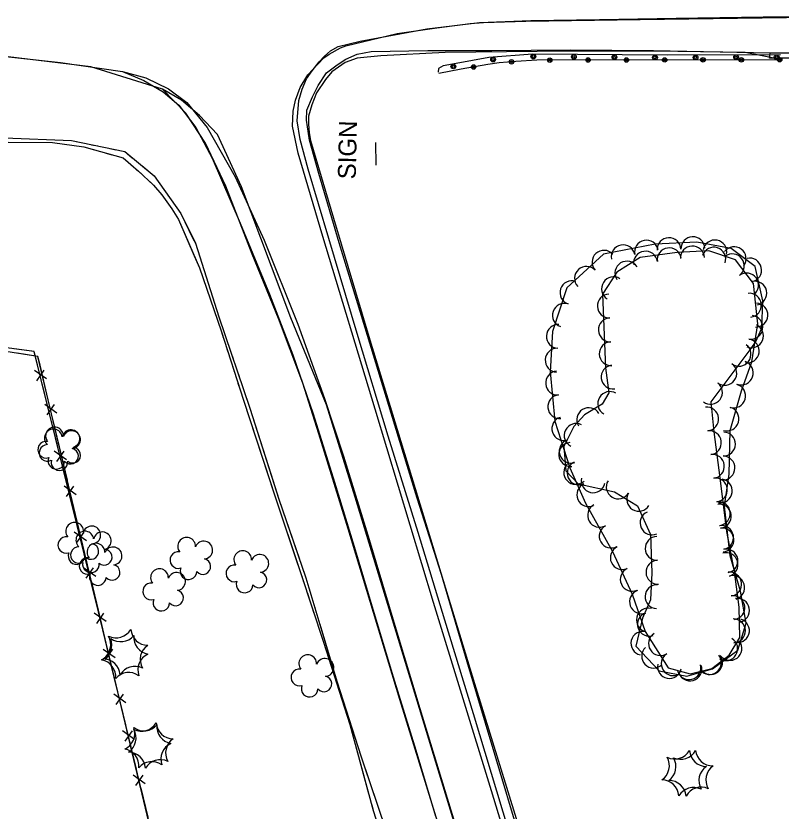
# Model space of a CAD drawing. Extents: x 353423 to 364002, y 127000 to 201942.
# Drawn here: x 361086.4 to 361342.3, y 133067.5 to 133333.3 of the extents above; entities that cross this region are included whole.
import ezdxf

# ---------------------------------------------------------------- set-up
doc = ezdxf.new("R2010")
doc.units = 0
for name, color, linetype in [('E_DTM_SlopeBottom', 7, 'Continuous'), ('E_DTM_SlopeTop', 7, 'Continuous'), ('E_FEN_Generic', 7, 'Continuous'), ('E_LAND_BrushLine', 7, 'Continuous'), ('E_MISCPROP', 7, 'Continuous'), ('E_STRUCT_WingWall', 7, 'Continuous')]:
    doc.layers.add(name, color=color, linetype=linetype)

msp = doc.modelspace()

# ---------------------------------------------------------------- linework, layer by layer
at = {"layer": 'E_DTM_SlopeBottom'}
for p, q in [((361096.59, 133211.96), (361092.55, 133214.79)), ((361093.4, 133211.35), (361095.81, 133214.82)), ((361100.05, 133200.5), (361096.01, 133203.38)), ((361096.84, 133199.91), (361099.29, 133203.39)), ((361103.26, 133184.91), (361099.23, 133187.74)), ((361100.08, 133184.3), (361102.49, 133187.77)), ((361106.56, 133173.22), (361102.52, 133176.1)), ((361103.35, 133172.63), (361105.8, 133176.11)), ((361109.94, 133157.86), (361105.9, 133160.69)), ((361106.75, 133157.25), (361109.16, 133160.73)), ((361113.07, 133145.94), (361109.03, 133148.82)), ((361109.86, 133145.35), (361112.31, 133148.83)), ((361116.6, 133130.8), (361112.58, 133133.65)), ((361113.41, 133130.21), (361115.84, 133133.67)), ((361119.58, 133118.66), (361115.54, 133121.54)), ((361116.36, 133118.07), (361118.82, 133121.55)), ((361123.12, 133103.71), (361119.1, 133106.57)), ((361119.93, 133103.12), (361122.36, 133106.58)), ((361126.08, 133091.38), (361122.04, 133094.26)), ((361122.87, 133090.79), (361125.33, 133094.27)), ((361129.65, 133076.63), (361125.63, 133079.49)), ((361126.46, 133076.04), (361128.89, 133079.5))]:
    msp.add_line(p, q, dxfattribs=at)
for points in [[(361361.36, 133319.15), (361338.45, 133319.2), (361338.6, 133320.96), (361361.22, 133320.89)], [(361233.39, 132631.68), (361210.86, 132726.42), (361188.36, 132820.3), (361161.36, 132935.35), (361145.23, 133004.54), (361114.01, 133134.13), (361092.53, 133221.12), (361028.12, 133229.65), (360992.91, 133235.69)], [(361159.52, 132943.68), (361093.73, 133219.43), (360994.82, 133234.79), (361017.37, 133090.36), (361044.47, 132921.12)], [(361093.6, 133216.81), (361092.53, 133221.12), (361085.72, 133222.02)], [(361094.44, 133216.49), (361093.73, 133219.43), (361086.82, 133220.51)], [(361097.08, 133205.4), (361094.44, 133216.49)], [(361097.56, 133200.75), (361095.18, 133210.42)], [(361100.28, 133189.76), (361097.56, 133200.75)], [(361100.95, 133189.21), (361098.62, 133198.96)], [(361103.59, 133178.12), (361100.95, 133189.21)], [(361104.24, 133173.7), (361101.85, 133183.37)], [(361106.95, 133162.71), (361104.24, 133173.7)], [(361107.45, 133161.93), (361105.13, 133171.68)], [(361110.1, 133150.84), (361107.45, 133161.93)], [(361110.91, 133146.65), (361108.53, 133156.32)], [(361113.63, 133135.66), (361110.91, 133146.65)], [(361113.96, 133134.65), (361111.64, 133144.4)], [(361116.61, 133123.56), (361113.96, 133134.65)], [(361117.51, 133119.58), (361115.18, 133129.26)], [(361120.16, 133108.58), (361117.51, 133119.58)], [(361120.47, 133107.36), (361118.14, 133117.11)], [(361123.11, 133096.28), (361120.47, 133107.36)], [(361124.04, 133092.5), (361121.7, 133102.18)], [(361126.69, 133081.49), (361124.04, 133092.5)], [(361126.98, 133080.08), (361124.65, 133089.83)], [(361129.62, 133069), (361126.98, 133080.08)], [(361130.56, 133065.42), (361128.23, 133075.1)]]:
    msp.add_lwpolyline(points, dxfattribs=at)
at = {"layer": 'E_DTM_SlopeTop'}
for points in [[(361135.39, 133308.84), (361111.41, 133316.27), (361079.97, 133320.01), (361045.36, 133322.4), (360997.25, 133325.07), (360955.72, 133327.83), (360925.36, 133329.61), (360895.1, 133331.42), (360874.66, 133332.76), (360857.38, 133334.03), (360841.24, 133334.81), (360824.16, 133334.45), (360789.65, 133333.59), (360737.49, 133330.76), (360687.64, 133326.41), (360643.07, 133321.56), (360589.7, 133314.3), (360545.54, 133307.42)], [(361282.95, 132951.1), (361245.4, 133074.2), (361226.04, 133137.16), (361206.56, 133201.87), (361189.08, 133259.6), (361180.74, 133287.4), (361178.88, 133296.44), (361179.08, 133301.42), (361179.91, 133305.13), (361181.4, 133309.36), (361183.99, 133313.63), (361187.34, 133317.16), (361189.39, 133319.22), (361191.16, 133320.47), (361194.95, 133322.59), (361196.67, 133323.29), (361213.93, 133327.46), (361227.19, 133329.31), (361238.32, 133330.79), (361242.71, 133331.11), (361256.94, 133331.52), (361295.16, 133332.07), (361360.37, 133332.95)], [(361181.42, 133291.99), (361180.42, 133298.26), (361181.01, 133304.97), (361182.14, 133308.84), (361183.58, 133312.2), (361185.47, 133314.98), (361187.83, 133317.99), (361189.55, 133319.85), (361191.6, 133321.65), (361194.13, 133323.02), (361201.53, 133324.81), (361223.86, 133328.93), (361241.39, 133331.05), (361258.59, 133331.79), (361281.54, 133332.1), (361307.21, 133332.52), (361336.28, 133332.94), (361360.24, 133333.08)], [(361254.84, 133058.81), (361246.66, 133086.1), (361237.29, 133117.38), (361228.71, 133146.61), (361220.62, 133172.11), (361211.92, 133200.47), (361203.16, 133229.03), (361194.5, 133257.38), (361187.68, 133280.62), (361184.52, 133291.72), (361183.53, 133298.44), (361183.68, 133301.75), (361185.58, 133306.28), (361187.46, 133309.99), (361190.3, 133314.25), (361193.82, 133316.91), (361196.74, 133318.87), (361200.5, 133320.5), (361205.19, 133321.34), (361224.11, 133321.7), (361245.56, 133321.73), (361271.89, 133321.95), (361299.62, 133321.67), (361338.6, 133320.96)], [(361342.76, 133318.64), (361330.29, 133321.03), (361300.24, 133321.46), (361260.74, 133321.4), (361229.94, 133321.07), (361208.45, 133319.91), (361200.47, 133319.19), (361196.48, 133317.68), (361192.07, 133314.55), (361189.96, 133312.06), (361186.88, 133307.55), (361185.39, 133303.58), (361184.23, 133299.75), (361184.25, 133297.07), (361184.49, 133294.15), (361184.9, 133291.6), (361192.56, 133265.66), (361204.79, 133225.03), (361222.71, 133166.17), (361239.78, 133110.15), (361256.46, 133055.92), (361274.59, 132995.06), (361287.98, 132951.39)], [(361079.82, 133320.02), (361101.31, 133317.72), (361122.04, 133314.76), (361129.85, 133312.61), (361137.38, 133308.93), (361143.59, 133304.32), (361150.33, 133296.01), (361159.76, 133279.52), (361169.45, 133258.35), (361180.68, 133230.25), (361189.56, 133205.41), (361195.96, 133186.14), (361204.49, 133158.31), (361213.5, 133128.44), (361221.48, 133101.77), (361229.87, 133074.33), (361238.28, 133046.62)], [(361122.04, 133314.76), (361129.22, 133311.74), (361135.67, 133307.9), (361140.85, 133303.42), (361146.57, 133295.96), (361151.98, 133285.75), (361161.4, 133264.01), (361171.16, 133240.26), (361179.01, 133220.03), (361185.79, 133200.25), (361192.97, 133177.46), (361199.53, 133155.93), (361205.72, 133134.95), (361212.54, 133112.34), (361220.18, 133087.79), (361226.66, 133065.73)], [(361268.84, 132946.34), (361226.82, 133083.77), (361199.84, 133172.42), (361190.3, 133203.25), (361178.33, 133232.38), (361161.82, 133276.2), (361153.77, 133293.64), (361147.8, 133300.05), (361141.72, 133305.11), (361135.39, 133308.84)], [(361263.36, 132945.43), (361233.1, 133045.64), (361214.82, 133104.72), (361197.5, 133161.78), (361187.65, 133193.57), (361182.3, 133210.55), (361174.19, 133232.08), (361165.39, 133253.64), (361156.58, 133276.33), (361149.8, 133290.79), (361143.25, 133300.76), (361135.39, 133308.84)], [(361359.25, 132638.42), (361355.68, 132658.43), (361349.24, 132690.83), (361343.34, 132719.35), (361335.98, 132752.61), (361329.8, 132779.85), (361323.3, 132808.35), (361315.25, 132840.99), (361307.74, 132869.29), (361300.31, 132896.77), (361293.64, 132919.76), (361286.05, 132946.36), (361276.57, 132977.28), (361266.85, 133008.96), (361257.71, 133039.37), (361249.29, 133067.09), (361239.42, 133099.96), (361229.83, 133131.24), (361220.92, 133160.58), (361210.93, 133192.8), (361200.52, 133227.17), (361191.05, 133258.85), (361184.1, 133282.07), (361181.42, 133291.99)]]:
    msp.add_lwpolyline(points, dxfattribs=at)
at = {"layer": 'E_FEN_Generic'}
msp.add_lwpolyline([(361332.31, 133222.11), (361333.76, 133224.26), (361335.82, 133228.92), (361336.21, 133238.05), (361333.63, 133249.57), (361325.54, 133255.5), (361314.09, 133257.62), (361300.13, 133257.02), (361282.86, 133253.6), (361270.66, 133242.35), (361265.79, 133227.83), (361265.09, 133214.28), (361266.61, 133197.84), (361271.65, 133182.27), (361276.92, 133170.45), (361285.94, 133154.2), (361292.49, 133140), (361296.88, 133127.52), (361304.57, 133115.39), (361311.86, 133113.38), (361319.13, 133115.08), (361324.93, 133119.6), (361328.51, 133125.47), (361328.25, 133135.62), (361326.66, 133147.53), (361324.15, 133160.92), (361321.93, 133178.85), (361319.95, 133194.24), (361318.92, 133204.31), (361332.31, 133222.11)], dxfattribs=at)
msp.add_lwpolyline([(361282.61, 133240.24), (361283.58, 133215.67), (361284.71, 133207.31), (361282.43, 133203.47), (361276.59, 133199.93), (361272.92, 133196.07), (361269.61, 133189.37), (361270.27, 133181.18), (361274.38, 133176.87), (361286.54, 133174.18), (361294.28, 133169.51), (361298.58, 133159.91), (361299.03, 133147.09), (361298.65, 133138.14), (361295.95, 133132.01), (361293.69, 133122.56), (361301.5, 133114.32), (361310.8, 133112.55), (361319.34, 133115.02), (361327.87, 133121.22), (361330.65, 133130.28), (361328.66, 133140.95), (361325.21, 133152.82), (361323.36, 133169.41), (361324.89, 133180.1), (361325.24, 133194.72), (361329.08, 133207.91), (361332.51, 133217.6), (361334.47, 133230.36), (361333.02, 133243.79), (361327.08, 133251.78), (361318.07, 133254.71), (361307.49, 133254.22), (361295.18, 133252.48), (361287.33, 133247.65)], close=True, dxfattribs=at)
for centre, radius, start, end in [((361297.25, 133254.33), 3.98, 11.2129, 191.1976), ((361304.82, 133255.14), 3.98, 2.4607, 182.4454), ((361312.77, 133255.48), 3.98, 2.4607, 182.4454), ((361320.15, 133254.38), 3.98, 349.5325, 169.5172), ((361283.05, 133250.94), 3.98, 42.6876, 222.6723), ((361289.44, 133252.78), 3.98, 11.2129, 191.1976), ((361296.95, 133250.62), 4, 8.028, 188.0127), ((361304.87, 133251.73), 4, 8.028, 188.0127), ((361312.64, 133252.36), 4, 2.691, 182.6757), ((361319.77, 133251.96), 4, 341.9473, 161.932), ((361326.61, 133252.13), 3.98, 323.7808, 143.7655), ((361325.99, 133249.73), 4, 306.6831, 126.6677), ((361331.77, 133248.35), 3.98, 282.6227, 102.6074), ((361277.2, 133245.55), 3.98, 42.6876, 222.6723), ((361290.73, 133247.29), 4, 31.6009, 211.5856), ((361330.77, 133243.31), 4, 306.6831, 126.6677), ((361272.32, 133240.76), 3.98, 71.4687, 251.4533), ((361286.26, 133242.07), 4, 57.5634, 237.5481), ((361333.51, 133240.59), 3.98, 282.6227, 102.6074), ((361284.86, 133236.32), 4, 92.2539, 272.2386), ((361331.69, 133236.57), 4, 276.1365, 96.1212), ((361269.79, 133233.21), 3.98, 71.4687, 251.4533), ((361333.92, 133233.25), 3.98, 267.547, 87.5317), ((361285.18, 133228.33), 4, 92.2539, 272.2386), ((361332.17, 133229.17), 4, 261.2866, 81.2713), ((361267.79, 133226.14), 3.98, 87.0291, 267.0137), ((361332.41, 133226.36), 3.98, 246.2722, 66.2568), ((361330.95, 133221.26), 4, 261.2866, 81.2713), ((361285.49, 133220.34), 4, 92.2539, 272.2386), ((361328.25, 133220.18), 3.98, 233.0524, 53.037), ((361267.38, 133218.2), 3.98, 87.0291, 267.0137), ((361328.99, 133213.95), 4, 250.4938, 70.4785), ((361286.11, 133212.57), 4, 97.7511, 277.7358), ((361323.47, 133213.82), 3.98, 233.0524, 53.037), ((361267.52, 133210.56), 3.98, 95.3027, 275.2874), ((361318.69, 133207.46), 3.98, 233.0524, 53.037), ((361326.41, 133206.25), 4, 253.8011, 73.7858), ((361268.26, 133202.64), 3.98, 95.3027, 275.2874), ((361285, 133203.69), 4, 59.3261, 239.3107), ((361277.95, 133198.31), 4, 31.2206, 211.2053), ((361317.41, 133198.55), 3.98, 275.8326, 95.8173), ((361324.18, 133198.57), 4, 253.8011, 73.7858), ((361269.62, 133195.31), 3.98, 107.949, 287.9337), ((361273.76, 133193.04), 4, 63.7285, 243.7132), ((361098.91, 133192.19), 2.97, 7.0637, 228.2976), ((361099.28, 133192.86), 2.97, 357.2821, 218.516), ((361104.76, 133191.94), 2.97, 284.7145, 167.6878), ((361105, 133191.62), 2.97, 274.9329, 157.9062), ((361318.32, 133190.59), 3.98, 277.3424, 97.3271), ((361323.04, 133190.18), 4, 268.6465, 88.6312), ((361096.48, 133188.27), 2.78, 80.253, 288.026), ((361271.93, 133186.67), 4, 94.6165, 274.6012), ((361272.07, 133187.74), 3.98, 107.949, 287.9337), ((361096.93, 133187.19), 2.78, 90.0346, 297.8076), ((361104.69, 133186.11), 2.61, 219.6382, 77.5708), ((361105.4, 133186.45), 2.61, 229.4197, 87.3523), ((361099.9, 133184.54), 2.78, 156.93, 357.9411), ((361319.33, 133182.7), 3.98, 277.3424, 97.3271), ((361322.85, 133182.18), 4, 268.6465, 88.6312), ((361100.94, 133184.1), 2.78, 166.7116, 7.7226), ((361273.62, 133180.7), 4, 133.6465, 313.6312), ((361274.73, 133180.49), 3.98, 114.0461, 294.0308), ((361279.43, 133177.9), 4, 167.5292, 347.5139), ((361287.83, 133175.85), 4, 148.9016, 328.8863), ((361320.33, 133174.81), 3.98, 277.0658, 97.0505), ((361321.97, 133174.49), 4, 261.8375, 81.8222), ((361277.97, 133173.22), 3.98, 114.0461, 294.0308), ((361294.68, 133171.71), 4, 148.9016, 328.8863), ((361281.58, 133166.35), 3.98, 119.0491, 299.0338), ((361321.31, 133166.92), 3.98, 277.0658, 97.0505), ((361321.63, 133166.03), 4, 276.3622, 96.3469), ((361299.14, 133163.79), 4, 114.1723, 294.157), ((361106.02, 133161.01), 2.97, 357.2821, 218.516), ((361111.75, 133159.77), 2.97, 274.9329, 157.9062), ((361285.45, 133159.39), 3.98, 119.0491, 299.0338), ((361322.41, 133158.91), 3.98, 280.6224, 100.6071), ((361322.51, 133158.08), 4, 276.3622, 96.3469), ((361103.23, 133156.42), 2.78, 80.253, 288.026), ((361109.44, 133158.06), 2.97, 7.0637, 228.2976), ((361115.29, 133157.81), 2.97, 284.7145, 167.6878), ((361143.48, 133155.97), 2.97, 357.2821, 218.516), ((361300.84, 133155.3), 4, 91.985, 271.9697), ((361111.44, 133154.26), 2.61, 219.6382, 77.5708), ((361113.16, 133154.02), 2.97, 357.2821, 218.516), ((361149.2, 133154.73), 2.97, 274.9329, 157.9062), ((361106.65, 133152.69), 2.78, 156.93, 357.9411), ((361107.46, 133153.06), 2.78, 90.0346, 297.8076), ((361115.92, 133152.32), 2.61, 229.4197, 87.3523), ((361118.88, 133152.78), 2.97, 274.9329, 157.9062), ((361140.69, 133151.38), 2.78, 80.253, 288.026), ((361162.24, 133151.52), 2.97, 357.2821, 218.516), ((361289.17, 133152.19), 3.98, 114.7559, 294.7406), ((361323.89, 133149.86), 4, 286.2217, 106.2064), ((361323.87, 133151.09), 3.98, 280.6224, 100.6071), ((361110.36, 133149.43), 2.78, 80.253, 288.026), ((361148.9, 133149.21), 2.61, 219.6382, 77.5708), ((361167.96, 133150.28), 2.97, 274.9329, 157.9062), ((361301.11, 133147.31), 4, 91.985, 271.9697), ((361111.47, 133149.97), 2.78, 166.7116, 7.7226), ((361118.57, 133147.26), 2.61, 219.6382, 77.5708), ((361134.4, 133145.48), 2.97, 357.2821, 218.516), ((361144.11, 133147.65), 2.78, 156.93, 357.9411), ((361159.44, 133146.93), 2.78, 80.253, 288.026), ((361292.5, 133144.96), 3.98, 114.7559, 294.7406), ((361113.78, 133145.7), 2.78, 156.93, 357.9411), ((361140.12, 133144.24), 2.97, 274.9329, 157.9062), ((361167.65, 133144.76), 2.61, 219.6382, 77.5708), ((361325.12, 133143.34), 3.98, 277.6149, 97.5996), ((361326.12, 133142.18), 4, 286.2217, 106.2064), ((361131.6, 133140.89), 2.78, 80.253, 288.026), ((361162.86, 133143.2), 2.78, 156.93, 357.9411), ((361300.79, 133139.15), 4, 87.6235, 267.6082), ((361139.81, 133138.73), 2.61, 219.6382, 77.5708), ((361295.6, 133137.43), 3.98, 109.3907, 289.3754), ((361135.02, 133137.16), 2.78, 156.93, 357.9411), ((361326.17, 133135.45), 3.98, 277.6149, 97.5996), ((361327.72, 133134.56), 4, 280.5642, 100.5489), ((361297.94, 133131.33), 4, 76.5957, 256.5804), ((361298.24, 133129.93), 3.98, 109.3907, 289.3754), ((361326.37, 133127.72), 3.98, 271.5136, 91.4983), ((361327.69, 133127.78), 4, 252.967, 72.9517), ((361119.87, 133131.11), 5.72, 243.8513, 329.6162), ((361130.52, 133128.6), 5.72, 183.8513, 269.6163), ((361296.08, 133123.55), 4, 76.5957, 256.5804), ((361112.73, 133123.24), 5.72, 294.0698, 19.8347), ((361112.37, 133123.14), 5.72, 303.8513, 29.6162), ((361121.47, 133129.82), 5.72, 234.0698, 319.8347), ((361131.54, 133125.54), 5.72, 174.0698, 259.8347), ((361301.93, 133123.45), 3.98, 122.3785, 302.3632), ((361323.79, 133121.73), 3.98, 238.5939, 58.5786), ((361325.2, 133121.87), 4, 216.0383, 36.023), ((361133.67, 133118.12), 5.72, 123.8513, 209.6162), ((361299.67, 133119.3), 4, 133.4562, 313.4409), ((361132.87, 133114.67), 5.72, 114.0698, 199.8347), ((361183.99, 133116.73), 2.97, 357.2821, 218.516), ((361306.19, 133116.73), 3.98, 122.3785, 302.3632), ((361318.34, 133117.11), 3.98, 217.8799, 37.8646), ((361318.73, 133117.16), 4, 216.0383, 36.023), ((361114.05, 133112.38), 5.72, 354.0698, 79.8347), ((361115.52, 133112.66), 5.72, 3.8513, 89.6162), ((361189.71, 133115.49), 2.97, 274.9329, 157.9062), ((361304.96, 133115.79), 4, 169.2373, 349.222), ((361311.51, 133115.43), 3.98, 193.2411, 13.2258), ((361124.12, 133108.1), 5.72, 54.0698, 139.8347), ((361126.17, 133110.15), 5.72, 63.8513, 149.6162), ((361181.19, 133112.14), 2.78, 80.253, 288.026), ((361311.82, 133115.02), 4, 196.1031, 16.0878), ((361189.4, 133109.98), 2.61, 219.6382, 77.5708), ((361184.61, 133108.41), 2.78, 156.93, 357.9411), ((361120.43, 133093.42), 5.72, 294.0698, 19.8347), ((361129.18, 133100), 5.72, 234.0698, 319.8347), ((361128.35, 133099.88), 5.72, 243.8513, 329.6162), ((361139, 133097.37), 5.72, 183.8513, 269.6163), ((361139.24, 133095.72), 5.72, 174.0698, 259.8347), ((361120.85, 133091.92), 5.72, 303.8513, 29.6162), ((361140.57, 133084.86), 5.72, 114.0698, 199.8347), ((361142.15, 133086.9), 5.72, 123.8513, 209.6162), ((361121.76, 133082.56), 5.72, 354.0698, 79.8347), ((361124, 133081.44), 5.72, 3.8513, 89.6162), ((361306.71, 133090.61), 5.72, 243.8513, 329.6162), ((361308.68, 133090.52), 5.72, 245.4671, 331.232), ((361317.36, 133088.1), 5.72, 183.8513, 269.6163), ((361319.4, 133088.31), 5.72, 185.4671, 271.232), ((361134.65, 133078.93), 5.72, 63.8513, 149.6162), ((361299.21, 133082.64), 5.72, 303.8513, 29.6162), ((361301.41, 133082.34), 5.72, 305.4671, 31.232), ((361131.82, 133078.28), 5.72, 54.0698, 139.8347), ((361320.51, 133077.62), 5.72, 123.8513, 209.6162), ((361322.84, 133077.93), 5.72, 125.4671, 211.232), ((361302.36, 133072.16), 5.72, 3.8513, 89.6162), ((361304.85, 133071.96), 5.72, 5.4671, 91.232), ((361313.01, 133069.65), 5.72, 63.8513, 149.6162), ((361315.57, 133069.75), 5.72, 65.4671, 151.232)]:
    msp.add_arc(centre, radius, start, end, dxfattribs=at)
at = {"layer": 'E_LAND_BrushLine'}
msp.add_lwpolyline([(361206.66, 133291), (361206.71, 133283.35)], dxfattribs=at)
at = {"layer": 'E_MISCPROP'}
for points in [[(361342.09, 133320.32), (361304.2, 133320.15), (361259.11, 133320.47), (361244.57, 133319.39), (361233.66, 133317.4), (361229.25, 133316.64), (361227.72, 133315.75), (361227.59, 133314.47)], [(361342.09, 133320.32), (361304.2, 133320.15), (361259.11, 133320.47), (361244.57, 133319.39), (361233.66, 133317.4), (361229.25, 133316.64), (361227.72, 133315.75), (361227.59, 133314.47)], [(361342.76, 133318.64), (361260.55, 133318.51), (361253.59, 133318.04), (361248.02, 133317.65), (361244.19, 133317.06), (361235.34, 133315.45), (361227.79, 133313.99)], [(361342.76, 133318.64), (361260.55, 133318.51), (361253.59, 133318.04), (361248.02, 133317.65), (361244.19, 133317.06), (361235.34, 133315.45), (361227.79, 133313.99)]]:
    msp.add_lwpolyline(points, dxfattribs=at)
for centre, radius in [((361245.97, 133318.7), 0.79), ((361245.92, 133318.7), 0.398), ((361252.13, 133317.94), 0.746), ((361252.13, 133317.94), 0.376), ((361259.43, 133319.68), 0.79), ((361259.39, 133319.68), 0.398), ((361264.93, 133318.51), 0.746), ((361264.93, 133318.51), 0.376), ((361272.99, 133319.58), 0.79), ((361272.95, 133319.59), 0.398), ((361277.74, 133318.53), 0.746), ((361277.74, 133318.53), 0.376), ((361286.56, 133319.49), 0.79), ((361286.51, 133319.49), 0.398), ((361290.56, 133318.55), 0.746), ((361290.56, 133318.55), 0.376), ((361300.12, 133319.39), 0.79), ((361300.07, 133319.39), 0.398), ((361303.37, 133318.57), 0.746), ((361303.37, 133318.57), 0.376), ((361313.69, 133319.41), 0.79), ((361313.65, 133319.41), 0.398), ((361316.19, 133318.59), 0.746), ((361316.19, 133318.59), 0.376), ((361327.25, 133319.47), 0.79), ((361327.21, 133319.47), 0.398), ((361329, 133318.62), 0.746), ((361329, 133318.61), 0.376), ((361340.82, 133319.53), 0.79), ((361340.77, 133319.53), 0.398), ((361341.82, 133318.64), 0.746), ((361341.82, 133318.63), 0.376), ((361232.68, 133316.43), 0.79), ((361232.64, 133316.42), 0.398), ((361239.45, 133316.2), 0.746), ((361239.45, 133316.2), 0.376)]:
    msp.add_circle(centre, radius, dxfattribs=at)
at = {"layer": 'E_STRUCT_WingWall'}
for points in [[(360911.75, 133295.33), (360965.73, 133292.79), (361006.68, 133292.2), (361047.2, 133292.55), (361082.56, 133292.52), (361104.92, 133291.64), (361122.77, 133287.93), (361132.63, 133279.83), (361141.59, 133267.2), (361146.39, 133257.31), (361154.28, 133232.66), (361164.6, 133202.21), (361174.35, 133171.79), (361183.34, 133145.48), (361193.72, 133110.92), (361201.84, 133085.64), (361210.05, 133061.23), (361217.53, 133034.48), (361227.41, 132997.31), (361233.63, 132973.8), (361242.15, 132941.85)], [(361077.63, 133292.53), (361082.56, 133292.52), (361104.92, 133291.64), (361107.64, 133291.08)], [(361083.23, 133291.08), (361098.67, 133290.96), (361109.1, 133289.57), (361122.24, 133285.83), (361127.39, 133281.38), (361132.42, 133276.72), (361135.17, 133273.48), (361138.52, 133268.79), (361140.73, 133265.2), (361147.78, 133249.09), (361154.99, 133228.05), (361162.48, 133204.86), (361172.65, 133173.88), (361181.66, 133146.9), (361189.26, 133123.99), (361198.08, 133096.4), (361205.9, 133067.7), (361215.48, 133037.63)], [(361083.95, 133291.07), (361098.67, 133290.96), (361109.1, 133289.57), (361112.72, 133288.54)], [(361111.7, 133290.23), (361113.73, 133289.81)], [(361116.56, 133287.45), (361118.49, 133286.9)], [(361117.79, 133288.97), (361119.82, 133288.55)], [(361123.65, 133287.21), (361125.25, 133285.89)], [(361122.31, 133285.76), (361123.83, 133284.46)], [(361126.85, 133281.84), (361127.39, 133281.38), (361128.34, 133280.5)], [(361128.46, 133283.26), (361132.63, 133279.83), (361141.59, 133267.2), (361145.6, 133258.93)], [(361131.27, 133277.79), (361132.42, 133276.72), (361135.17, 133273.48), (361138.52, 133268.79), (361140.73, 133265.2), (361146.02, 133253.1)], [(361145.6, 133258.93), (361146.39, 133257.31), (361154.28, 133232.66), (361155.04, 133230.4)], [(361146.02, 133253.1), (361147.78, 133249.09), (361154.99, 133228.05), (361155.73, 133225.79)], [(361156.38, 133226.47), (361157.04, 133224.5)], [(361156.96, 133221.98), (361157.57, 133220.08)], [(361158.37, 133220.57), (361159.04, 133218.61)], [(361158.8, 133216.27), (361159.41, 133214.37)], [(361160.37, 133214.68), (361161.04, 133212.71)], [(361160.64, 133210.56), (361161.26, 133208.66)], [(361162.37, 133208.79), (361164.6, 133202.21), (361171.66, 133180.18)], [(361162.49, 133204.85), (361171.53, 133177.3)], [(361171.66, 133180.18), (361174.35, 133171.79), (361181.22, 133151.67)], [(361171.53, 133177.3), (361172.65, 133173.88), (361180.69, 133149.78)], [(361181.96, 133145.99), (361182.59, 133144.09)], [(361182.56, 133147.75), (361183.23, 133145.79)], [(361183.85, 133140.29), (361184.48, 133138.39)], [(361184.43, 133141.82), (361185.03, 133139.84)], [(361186.22, 133135.87), (361186.82, 133133.89)], [(361185.74, 133134.6), (361186.37, 133132.7)], [(361188.01, 133129.92), (361193.72, 133110.92), (361196.84, 133101.2)], [(361187.63, 133128.9), (361189.26, 133123.99), (361196.51, 133101.3)], [(361196.51, 133101.3), (361198.08, 133096.4), (361204.35, 133073.38)], [(361196.84, 133101.2), (361201.84, 133085.64), (361206.21, 133072.65)], [(361205.4, 133069.52), (361205.9, 133067.7), (361205.93, 133067.6)], [(361207.53, 133068.73), (361208.19, 133066.76)]]:
    msp.add_lwpolyline(points, dxfattribs=at)

# ---------------------------------------------------------------- texts
at = {"layer": 'E_LAND_BrushLine'}
msp.add_text('SIGN', height=6, rotation=88.64, dxfattribs=at).set_placement((361200.03, 133278.61))

doc.saveas('drawing.dxf')
